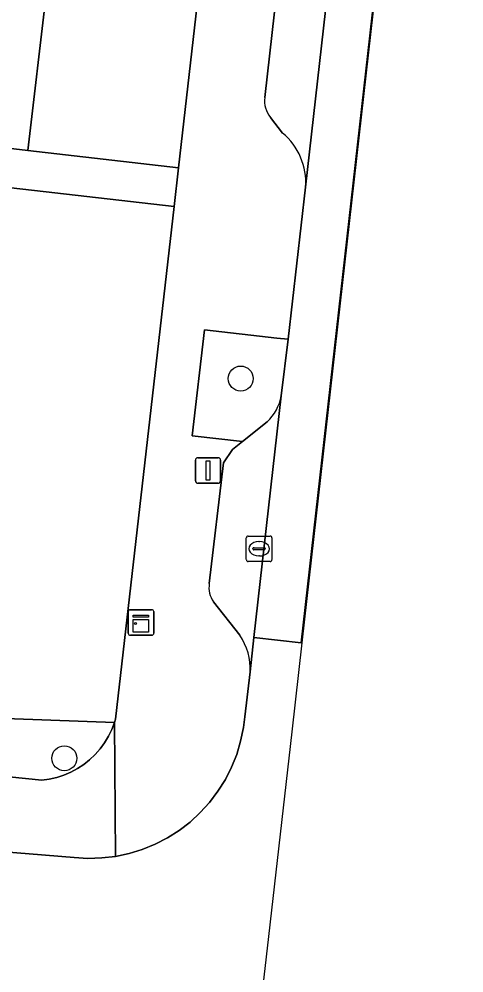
# Model space of a CAD drawing. Extents: x 161692 to 162379, y 380760 to 381678.
# Drawn here: x 162257.24 to 162274.66, y 380908.58 to 380945.92 of the extents above; entities that cross this region are included whole.
import ezdxf

# ---------------------------------------------------------------- set-up
doc = ezdxf.new("R2010")
doc.units = 0
for name, color, linetype in [('IMGEO_Boom', 7, 'Continuous'), ('IMGEO_Erf', 7, 'Continuous'), ('IMGEO_Groenvoorziening', 7, 'Continuous'), ('IMGEO_Kast', 7, 'Continuous'), ('IMGEO_Kolk', 7, 'Continuous'), ('IMGEO_Lichtmast', 7, 'Continuous'), ('IMGEO_Pand', 7, 'Continuous'), ('IMGEO_Parkeervlak_open', 7, 'Continuous'), ('IMGEO_Rijbaan_lokaal_gesloten', 7, 'Continuous'), ('IMGEO_Verkeerseiland_groen', 7, 'Continuous'), ('IMGEO_Voetpad_open', 7, 'Continuous')]:
    doc.layers.add(name, color=color, linetype=linetype)

msp = doc.modelspace()

# ---------------------------------------------------------------- linework, layer by layer
at = {"layer": 'IMGEO_Boom'}
for centre in [(162265.919, 380931.848), (162259.012, 380916.98)]:
    msp.add_circle(centre, 0.489, dxfattribs=at)
at = {"layer": 'IMGEO_Erf'}
msp.add_lwpolyline([(162266.252, 380964.317), (162260.437, 380964.933), (162259.717, 380958.85), (162259.015, 380952.92), (162258.302, 380946.893), (162257.578, 380940.776), (162263.482, 380940.101)], close=True, dxfattribs=at)
msp.add_lwpolyline([(162252.785, 380918.688), (162260.973, 380918.383), (162261.013, 380918.513), (162263.309, 380938.59), (162255.206, 380939.517)], dxfattribs=at)
at = {"layer": 'IMGEO_Groenvoorziening'}
msp.add_lwpolyline([(162258.133, 380916.126), (162258.425, 380916.165), (162258.713, 380916.231), (162258.994, 380916.322), (162259.266, 380916.438), (162259.526, 380916.578), (162259.773, 380916.74), (162260.004, 380916.924), (162260.218, 380917.127), (162260.413, 380917.349), (162260.587, 380917.588), (162260.739, 380917.841), (162260.868, 380918.107), (162260.973, 380918.383), (162252.785, 380918.688), (162252.497, 380916.701)], close=True, dxfattribs=at)
at = {"layer": 'IMGEO_Kast'}
for p, q in [((162261.515, 380921.873), (162261.515, 380922.714)), ((162261.515, 380922.714), (162261.515, 380921.873)), ((162261.59, 380922.798), (162262.431, 380922.798)), ((162262.431, 380922.798), (162261.59, 380922.798)), ((162262.515, 380922.723), (162262.515, 380921.882)), ((162262.515, 380921.882), (162262.515, 380922.723)), ((162262.44, 380921.798), (162261.599, 380921.798)), ((162261.599, 380921.798), (162262.44, 380921.798))]:
    msp.add_line(p, q, dxfattribs=at)
for points in [[(162261.71, 380922.588), (162262.31, 380922.588), (162262.31, 380922.503), (162261.71, 380922.503), (162261.71, 380922.588)], [(162261.71, 380922.413), (162262.31, 380922.413), (162262.31, 380921.924), (162261.71, 380921.924), (162261.71, 380922.413)]]:
    msp.add_lwpolyline(points, dxfattribs=at)
msp.add_circle((162261.794, 380922.262), 0.0377, dxfattribs=at)
for centre, start, end in [((162261.593, 380922.72), 92.4484, 184.2845), ((162261.593, 380922.72), 92.4484, 184.2845), ((162262.437, 380922.72), 2.4484, 94.2845), ((162262.437, 380922.72), 2.4484, 94.2845), ((162261.593, 380921.876), 182.4484, 274.2845), ((162261.593, 380921.876), 182.4484, 274.2845), ((162262.437, 380921.876), 272.4484, 4.2845), ((162262.437, 380921.876), 272.4484, 4.2845)]:
    msp.add_arc(centre, 0.0779, start, end, dxfattribs=at)
at = {"layer": 'IMGEO_Kolk'}
for p, q in [((162266.213, 380925.683), (162267.065, 380925.683)), ((162266.138, 380924.757), (162266.138, 380925.609)), ((162266.626, 380925.463), (162266.651, 380925.463)), ((162267.139, 380925.609), (162267.139, 380924.757)), ((162266.397, 380925.177), (162266.397, 380925.189)), ((162266.835, 380925.14), (162266.437, 380925.14)), ((162266.44, 380925.226), (162266.838, 380925.226)), ((162266.649, 380924.903), (162266.624, 380924.903)), ((162266.881, 380925.189), (162266.881, 380925.177)), ((162267.065, 380924.683), (162266.213, 380924.683))]:
    msp.add_line(p, q, dxfattribs=at)
for points in [[(162266.213, 380925.683), (162267.065, 380925.683)], [(162266.138, 380924.757), (162266.138, 380925.609)], [(162267.139, 380925.609), (162267.139, 380924.757)], [(162267.065, 380924.683), (162266.213, 380924.683)]]:
    msp.add_lwpolyline(points, dxfattribs=at)
for centre, radius, start, end in [((162266.215, 380925.607), 0.0765, 91.552, 178.448), ((162266.215, 380925.607), 0.0765, 91.552, 178.448), ((162267.063, 380925.607), 0.0765, 1.552, 88.448), ((162267.063, 380925.607), 0.0765, 1.552, 88.448), ((162266.437, 380925.186), 0.0403, 85.8775, 175.7526), ((162266.434, 380925.176), 0.0366, 178.938, 274.7102), ((162266.838, 380925.183), 0.043, 264.8664, 352.4533), ((162266.842, 380925.188), 0.0386, 1.7309, 96.639), ((162266.215, 380924.759), 0.0765, 181.552, 268.448), ((162266.215, 380924.759), 0.0765, 181.552, 268.448), ((162267.063, 380924.759), 0.0765, 271.552, 358.448), ((162267.063, 380924.759), 0.0765, 271.552, 358.448)]:
    msp.add_arc(centre, radius, start, end, dxfattribs=at)
for centre, major_axis, ratio, start_param, end_param in [((162266.625, 380925.183), (-0.387, 0.002), 0.722429, 4.712389, 7.853982), ((162266.65, 380925.183), (-0.39, 0.002), 0.717154, 1.570796, 4.712389)]:
    msp.add_ellipse(centre, major_axis=major_axis, ratio=ratio, start_param=start_param, end_param=end_param, dxfattribs=at)
at = {"layer": 'IMGEO_Lichtmast'}
for p, q in [((162264.143, 380927.85), (162264.143, 380928.65)), ((162264.143, 380928.65), (162264.143, 380927.85)), ((162264.243, 380928.75), (162265.033, 380928.75)), ((162265.033, 380928.75), (162264.243, 380928.75)), ((162265.133, 380928.65), (162265.133, 380927.85)), ((162265.133, 380927.85), (162265.133, 380928.65)), ((162265.033, 380927.75), (162264.243, 380927.75)), ((162264.243, 380927.75), (162265.033, 380927.75))]:
    msp.add_line(p, q, dxfattribs=at)
msp.add_lwpolyline([(162264.563, 380928.625), (162264.713, 380928.625), (162264.713, 380927.875), (162264.563, 380927.875), (162264.563, 380928.625)], dxfattribs=at)
for centre, start, end in [((162264.243, 380928.65), 90, 180), ((162264.243, 380928.65), 90, 180), ((162265.033, 380928.65), 0, 90), ((162265.033, 380928.65), 360, 90), ((162264.243, 380927.85), 180, 270), ((162264.243, 380927.85), 180, 270), ((162265.033, 380927.85), 270, 0), ((162265.033, 380927.85), 270, 0)]:
    msp.add_arc(centre, 0.1, start, end, dxfattribs=at)
at = {"layer": 'IMGEO_Pand'}
msp.add_lwpolyline([(162250.566, 380947.807), (162248.798, 380948.016), (162248.074, 380941.901), (162252.613, 380941.364), (162257.578, 380940.776), (162258.302, 380946.893)], close=True, dxfattribs=at)
at = {"layer": 'IMGEO_Parkeervlak_open'}
for points in [[(162268.458, 380939.345), (162270.898, 380960.909)], [(162268.574, 380958.015), (162266.859, 380942.856)], [(162267.079, 380942.071), (162267.556, 380941.46)], [(162266.284, 380920.361), (162266.437, 380921.711), (162267.507, 380931.175)], [(162266.956, 380930.156), (162265.984, 380929.384), (162265.593, 380929.073), (162265.242, 380928.551), (162264.688, 380923.824)], [(162264.855, 380923.105), (162265.882, 380921.797)]]:
    msp.add_lwpolyline(points, dxfattribs=at)
for centre, radius, start, end in [((162267.931, 380942.733), 1.079, 173.4631, 217.8484), ((162265.952, 380939.526), 2.513, 355.8685, 50.3258), ((162265.675, 380931.507), 1.862, 313.4748, 349.7227), ((162265.613, 380923.66), 0.939, 169.9373, 216.2148), ((162264.03, 380920.504), 2.258, 356.3587, 34.9199)]:
    msp.add_arc(centre, radius, start, end, dxfattribs=at)
at = {"layer": 'IMGEO_Rijbaan_lokaal_gesloten'}
for points in [[(162268.325, 380921.495), (162274.657, 380977.597), (162272.877, 380977.834), (162272.846, 380977.558), (162272.837, 380977.478)], [(162270.898, 380960.909), (162268.458, 380939.345), (162267.772, 380933.385), (162267.507, 380931.175), (162266.437, 380921.711), (162268.281, 380921.5), (162272.774, 380961.204), (162270.949, 380961.267)], [(162270.949, 380961.267), (162272.774, 380961.204), (162268.281, 380921.5), (162268.325, 380921.495), (162268.325, 380921.495)], [(162265.681, 380898.298), (162267.017, 380909.998), (162267.933, 380918.02), (162268.325, 380921.495), (162268.325, 380921.495), (162268.281, 380921.5), (162266.437, 380921.711), (162266.284, 380920.361), (162266.074, 380918.598), (162266.024, 380918.186), (162265.916, 380917.654), (162265.761, 380917.135), (162265.561, 380916.631), (162265.316, 380916.147), (162265.028, 380915.687), (162264.701, 380915.254), (162264.337, 380914.853), (162263.938, 380914.485), (162263.508, 380914.155), (162263.05, 380913.864), (162262.568, 380913.616), (162262.065, 380913.411), (162261.547, 380913.253), (162261.016, 380913.141), (162260.477, 380913.077), (162259.935, 380913.061), (162259.394, 380913.094), (162255.857, 380913.38)]]:
    msp.add_lwpolyline(points, dxfattribs=at)
at = {"layer": 'IMGEO_Verkeerseiland_groen'}
for points in [[(162267.772, 380933.385), (162267.333, 380933.435), (162264.494, 380933.762), (162264.015, 380929.611), (162265.984, 380929.384), (162266.956, 380930.156)], [(162267.507, 380931.175), (162267.772, 380933.385)]]:
    msp.add_lwpolyline(points, dxfattribs=at)
msp.add_arc((162265.675, 380931.507), 1.862, 313.4748, 349.7227, dxfattribs=at)
at = {"layer": 'IMGEO_Voetpad_open'}
for points in [[(162266.637, 380967.629), (162266.252, 380964.317), (162263.482, 380940.101), (162263.309, 380938.59), (162261.013, 380918.513), (162260.973, 380918.383), (162261.016, 380913.141), (162261.547, 380913.253), (162262.065, 380913.411), (162262.568, 380913.616), (162263.05, 380913.864), (162263.508, 380914.155), (162263.938, 380914.485), (162264.337, 380914.853), (162264.701, 380915.254), (162265.028, 380915.687), (162265.316, 380916.147), (162265.561, 380916.631), (162265.761, 380917.135), (162265.916, 380917.654), (162266.024, 380918.186), (162266.074, 380918.598), (162266.284, 380920.361)], [(162266.859, 380942.856), (162268.574, 380958.015)], [(162229.555, 380945.947), (162232.13, 380945.658), (162232.147, 380945.808), (162235.051, 380945.482), (162234.648, 380941.893), (162239.119, 380941.424), (162242.133, 380941.066), (162245.897, 380940.619), (162248.541, 380940.306), (162255.206, 380939.517), (162263.309, 380938.59), (162263.482, 380940.101), (162257.578, 380940.776), (162252.613, 380941.364), (162248.074, 380941.901), (162236.473, 380943.205), (162236.856, 380946.614)], [(162267.556, 380941.46), (162267.079, 380942.071)], [(162264.688, 380923.824), (162265.242, 380928.551), (162265.593, 380929.073), (162265.984, 380929.384), (162264.015, 380929.611), (162264.494, 380933.762), (162267.333, 380933.435), (162267.772, 380933.385), (162268.458, 380939.345)], [(162265.882, 380921.797), (162264.855, 380923.105)], [(162254.116, 380913.492), (162255.857, 380913.38), (162259.394, 380913.094), (162259.935, 380913.061), (162260.477, 380913.077), (162261.016, 380913.141), (162260.973, 380918.383), (162260.868, 380918.107), (162260.739, 380917.841), (162260.587, 380917.588), (162260.413, 380917.349), (162260.218, 380917.127), (162260.004, 380916.924), (162259.773, 380916.74), (162259.526, 380916.578), (162259.266, 380916.438), (162258.994, 380916.322), (162258.713, 380916.231), (162258.425, 380916.165), (162258.133, 380916.126), (162252.497, 380916.701), (162251.188, 380916.451), (162245.937, 380916.222), (162245.137, 380916.255)]]:
    msp.add_lwpolyline(points, dxfattribs=at)
for centre, radius, start, end in [((162267.931, 380942.733), 1.079, 173.4631, 217.8484), ((162265.952, 380939.526), 2.513, 355.8685, 50.3258), ((162265.613, 380923.66), 0.939, 169.9373, 216.2148), ((162264.03, 380920.504), 2.258, 356.3587, 34.9199)]:
    msp.add_arc(centre, radius, start, end, dxfattribs=at)

doc.saveas('drawing.dxf')
